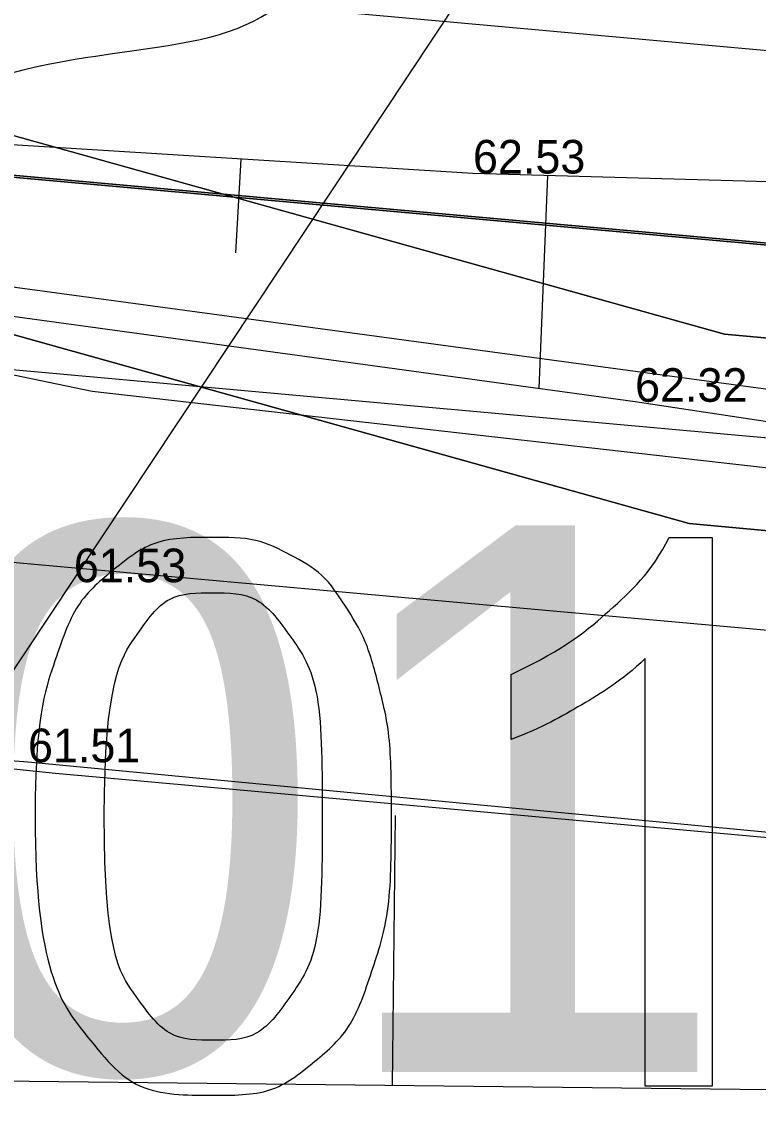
# Model space of a CAD drawing. Extents: x 700746 to 706058, y 6570320 to 6580460.
# Drawn here: x 702979.01 to 702986.68, y 6577445.27 to 6577456.55 of the extents above; entities that cross this region are included whole.
import ezdxf

# ---------------------------------------------------------------- set-up
doc = ezdxf.new("R2010")
doc.units = 0
for name, color, linetype in [('GEOLPUNKT', 7, 'Continuous'), ('HORISONTAAL-EH2000', 7, 'Continuous'), ('illumineerimisjooned', 7, 'Continuous'), ('Kaitsevöönd', 7, 'Continuous'), ('kataster', 7, 'Continuous'), ('KPOHULIIN', 7, 'Continuous'), ('Lõige', 7, 'Continuous'), ('MOOTKORG-EH2000', 7, 'Continuous'), ('mäeeraldis', 7, 'Continuous'), ('mäeeraldise teenindusmaa', 7, 'Continuous'), ('Plokid', 7, 'Continuous'), ('RELJEEF', 7, 'Continuous'), ('TEE', 7, 'Continuous'), ('VWX2_MV_PLOKK', 7, 'Continuous')]:
    doc.layers.add(name, color=color, linetype=linetype)

msp = doc.modelspace()

# ---------------------------------------------------------------- linework, layer by layer
at = {"layer": 'GEOLPUNKT'}
for points in [[(702985.755, 6577451.176), (702986.205, 6577451.176), (702986.205, 6577445.454)], [(702986.205, 6577445.454), (702985.506, 6577445.454), (702985.506, 6577449.913)], [(702984.107, 6577449.069), (702984.107, 6577449.746)]]:
    msp.add_lwpolyline(points, dxfattribs=at)
for points in [[(702979.146, 6577448.265), (702979.146, 6577449.276), (702979.354, 6577449.893), (702979.561, 6577450.51), (702979.971, 6577450.843), (702980.381, 6577451.176), (702981.003, 6577451.176), (702981.461, 6577451.176), (702981.808, 6577450.991), (702982.155, 6577450.807), (702982.38, 6577450.459), (702982.604, 6577450.111), (702982.732, 6577449.612), (702982.86, 6577449.113), (702982.86, 6577448.265), (702982.86, 6577447.263), (702982.654, 6577446.646), (702982.448, 6577446.029), (702982.038, 6577445.694), (702981.628, 6577445.359), (702981.003, 6577445.359), (702980.179, 6577445.359), (702979.709, 6577445.947), (702979.146, 6577446.66), (702979.146, 6577448.265)], [(702984.107, 6577449.746), (702984.694, 6577450.022), (702985.133, 6577450.414), (702985.572, 6577450.807), (702985.755, 6577451.176)], [(702979.867, 6577448.265), (702979.867, 6577446.859), (702980.194, 6577446.396), (702980.522, 6577445.932), (702981.003, 6577445.932), (702981.484, 6577445.932), (702981.811, 6577446.398), (702982.139, 6577446.863), (702982.139, 6577448.265), (702982.139, 6577449.673), (702981.812, 6577450.135), (702981.485, 6577450.598), (702980.995, 6577450.598), (702980.514, 6577450.598), (702980.226, 6577450.19), (702979.867, 6577449.669), (702979.867, 6577448.265)], [(702985.506, 6577449.913), (702985.253, 6577449.672), (702984.843, 6577449.431), (702984.434, 6577449.19), (702984.107, 6577449.069)]]:
    msp.add_open_spline(points, degree=3, dxfattribs=at)
at = {"layer": 'HORISONTAAL-EH2000'}
msp.add_open_spline([(702977.334, 6577455.123), (702978.415, 6577456.318), (702981.929, 6577455.914), (702982.603, 6577458.524), (702983.472, 6577463.084), (702985.59, 6577463.982), (702986.506, 6577469.227), (702987.745, 6577472.244), (702992.564, 6577473.397), (702998.642, 6577478.513), (703005.216, 6577485.811), (703009.446, 6577486.326), (703017.651, 6577486.326), (703024.653, 6577483.811), (703042.141, 6577475.202), (703047.343, 6577473.73), (703051.098, 6577469.767), (703054.205, 6577466.17), (703056.07, 6577466.675), (703056.3, 6577469.602), (703057.465, 6577471.928), (703060.67, 6577471.29), (703063.077, 6577466.516), (703069.387, 6577462.623), (703077.155, 6577459.451), (703082.172, 6577461.364), (703085.009, 6577464.853), (703089.62, 6577471.772), (703091.826, 6577480.608), (703094.411, 6577484.553), (703096.162, 6577484.47), (703096.192, 6577488.352), (703092.053, 6577491.229), (703091.375, 6577495.647), (703093.937, 6577498.824), (703097.313, 6577499.772), (703098.108, 6577502.419), (703098.299, 6577503.638)], degree=3, dxfattribs=at)
at = {"layer": 'illumineerimisjooned'}
for points in [[(703281.213, 6577072.058), (703170.159, 6577171.774), (703168.929, 6577173.195), (703127.168, 6577443.561), (702857.567, 6577467.93), (702860.381, 6577440.007), (702861.165, 6577378.171)], [(702863.784, 6577290.018), (702865.214, 6577375.332), (702864.385, 6577440.164), (702864.379, 6577440.224), (702864.379, 6577440.233), (702862.035, 6577463.486), (703118.822, 6577440.287), (703124.016, 6577437.389), (703150.875, 6577263.871), (703165.133, 6577171.562), (703165.173, 6577171.504), (703167.053, 6577159.433)]]:
    msp.add_lwpolyline(points, dxfattribs=at)
at = {"layer": 'Kaitsevöönd'}
for points in [[(702794.95, 6577364.777), (702818.389, 6577375.72), (702828.735, 6577379.058), (702838.212, 6577380.843), (702838.52, 6577388.149), (702852.487, 6577387.705), (702858.963, 6577390.846), (702860.787, 6577393.4), (702861.569, 6577397.509), (702862.199, 6577442.954), (702865.165, 6577459.616), (702869.066, 6577462.299), (702883.648, 6577464.23), (702907.533, 6577464.018), (702912.866, 6577462.951), (702920.802, 6577461.489), (702939.041, 6577459.391), (702951.401, 6577457.715), (702964.6, 6577456.876), (702977.299, 6577455.818), (702986.331, 6577453.296), (703006.151, 6577451.418), (703028.404, 6577450.788), (703068.332, 6577446.793)], [(703068.332, 6577446.793), (703028.404, 6577450.788), (703006.151, 6577451.418), (702986.331, 6577453.296), (702977.299, 6577455.818), (702964.6, 6577456.876), (702951.401, 6577457.715), (702939.041, 6577459.391), (702920.802, 6577461.489), (702912.866, 6577462.951), (702907.533, 6577464.018), (702883.648, 6577464.23), (702869.066, 6577462.299), (702865.165, 6577459.616), (702862.199, 6577442.954), (702861.569, 6577397.509), (702860.787, 6577393.4), (702858.963, 6577390.846), (702852.487, 6577387.705), (702838.52, 6577388.149), (702838.212, 6577380.843), (702828.735, 6577379.058), (702818.389, 6577375.72), (702794.95, 6577364.777)], [(703068.116, 6577444.805), (703028.276, 6577448.79), (703006.028, 6577449.42), (702985.964, 6577451.322), (702976.944, 6577453.84), (702964.453, 6577454.882), (702951.203, 6577455.723), (702938.792, 6577457.407), (702920.506, 6577459.51), (702912.489, 6577460.987), (702907.326, 6577462.02), (702883.771, 6577462.229), (702869.804, 6577460.379), (702866.988, 6577458.442), (702864.196, 6577442.764), (702863.567, 6577397.307), (702862.67, 6577392.595), (702860.295, 6577389.269), (702852.917, 6577385.69), (702840.435, 6577386.087), (702840.143, 6577379.172), (702829.229, 6577377.116), (702819.122, 6577373.855), (702795.781, 6577362.957)], [(702795.781, 6577362.957), (702819.122, 6577373.855), (702829.229, 6577377.116), (702840.143, 6577379.172), (702840.435, 6577386.087), (702852.917, 6577385.69), (702860.295, 6577389.269), (702862.67, 6577392.595), (702863.567, 6577397.307), (702864.196, 6577442.764), (702866.988, 6577458.442), (702869.804, 6577460.379), (702883.771, 6577462.229), (702907.326, 6577462.02), (702912.489, 6577460.987), (702920.506, 6577459.51), (702938.792, 6577457.407), (702951.203, 6577455.723), (702964.453, 6577454.882), (702976.944, 6577453.84), (702985.964, 6577451.322), (703006.028, 6577449.42), (703028.276, 6577448.79), (703068.116, 6577444.805)]]:
    msp.add_lwpolyline(points, dxfattribs=at)
at = {"layer": 'kataster'}
msp.add_lwpolyline([(703360.09, 6576531.99), (703277.36, 6577072.83), (703167.04, 6577172.32), (703125.43, 6577441.71), (702859.8, 6577465.72), (702862.38, 6577440.12), (702863.2, 6577375.41), (702851.4, 6577379.23), (702839.86, 6577381.59), (702831.19, 6577380.43), (702820.1, 6577376.69), (702754.28, 6577347.92), (702741.83, 6577344.92), (702732.67, 6577344.2), (702712.5, 6577346.91), (702704.73, 6577347.96), (702701.8, 6577345.85), (702700.78, 6577341.43), (702712.4, 6577226.51), (702651.69, 6577159.42), (702595.69, 6577121.68), (702628.71, 6576895.25), (702720.42, 6576547.28)], dxfattribs=at)
msp.add_lwpolyline([(702859.8, 6577465.72), (703125.43, 6577441.71), (703167.04, 6577172.32), (703141.54, 6577201.64), (703129.16, 6577218.59), (703119.31, 6577233.95), (703096.08, 6577280.59), (703057.1, 6577329.85), (703041.25, 6577339.7), (703019.19, 6577342.06), (703005.04, 6577344.66), (702961.68, 6577364.05), (702944.77, 6577367.92), (702900.72, 6577367.74), (702878.06, 6577370.59), (702863.2, 6577375.41), (702862.38, 6577440.12)], close=True, dxfattribs=at)
at = {"layer": 'KPOHULIIN'}
msp.add_lwpolyline([(703039.136, 6577448.892), (703002.934, 6577450.534), (702965.942, 6577455.537), (702952.102, 6577456.696), (702904.814, 6577462.955), (702884.959, 6577463.451), (702869.844, 6577461.464), (702865.651, 6577459.091), (702863.169, 6577441.596), (702862.294, 6577397.954), (702861.529, 6577393.511), (702859.8, 6577390.103), (702852.209, 6577386.673), (702839.708, 6577387.157), (702839.039, 6577386.59), (702839.027, 6577380.043), (702829, 6577378.2), (702826.581, 6577377.417), (702819.524, 6577374.929), (702807.768, 6577369.321)], dxfattribs=at)
at = {"layer": 'Lõige'}
msp.add_lwpolyline([(702834.687, 6577213.734), (702849.883, 6577229.558), (702901.645, 6577283.339), (702934.372, 6577351.305), (702933.752, 6577409.378), (702972.502, 6577440.12), (702995.067, 6577474.124)], dxfattribs=at)
at = {"layer": 'mäeeraldis'}
msp.add_lwpolyline([(702859.802, 6577465.696), (703119.425, 6577442.241), (703125.486, 6577438.859), (703125.878, 6577438.438), (703152.852, 6577264.176), (703167.04, 6577172.32), (703167.079, 6577172.263), (703170.22, 6577152.098), (703089.87, 6577211.79), (702861.725, 6577286.484), (702863.214, 6577375.336), (702862.386, 6577440.049), (702862.38, 6577440.109), (702862.38, 6577440.12), (702859.802, 6577465.696)], dxfattribs=at)
at = {"layer": 'mäeeraldise teenindusmaa'}
msp.add_lwpolyline([(702859.8, 6577465.72), (703125.43, 6577441.71), (703167.04, 6577172.32), (703168.73, 6577170.37), (703277.36, 6577072.83), (703231.53, 6577106.55), (703089.87, 6577211.79), (702713.81, 6577334.91), (702712.5, 6577346.91), (702732.67, 6577344.2), (702741.83, 6577344.92), (702754.28, 6577347.92), (702820.1, 6577376.69), (702831.19, 6577380.43), (702839.86, 6577381.59), (702851.4, 6577379.23), (702863.2, 6577375.41), (702862.38, 6577440.12), (702859.8, 6577465.72)], dxfattribs=at)
at = {"layer": 'Plokid'}
msp.add_lwpolyline([(703043.339, 6577445.098), (703121.898, 6577438.001), (703148.899, 6577263.565), (703163.227, 6577170.805), (703163.267, 6577170.746), (703164.325, 6577163.951), (703092.665, 6577217.188), (702865.809, 6577291.46), (702867.214, 6577375.329), (702866.384, 6577440.28), (702866.378, 6577440.34), (702866.377, 6577440.346), (702864.268, 6577461.276), (703043.339, 6577445.098)], dxfattribs=at)
at = {"layer": 'RELJEEF'}
for p, q in [((702981.237, 6577454.144), (702981.293, 6577455.12)), ((702984.488, 6577454.948), (702984.397, 6577452.727)), ((702982.872, 6577445.46), (702982.903, 6577448.276))]:
    msp.add_line(p, q, dxfattribs=at)
for points in [[(703039.79, 6577447.54), (703025.22, 6577449.6), (703016.03, 6577449.1), (703007.61, 6577449.54), (702997.49, 6577450.76), (702985.4, 6577452.59), (702970.52, 6577454.63), (702941.429, 6577457.857), (702936.303, 6577458.773)], [(703039.79, 6577447.54), (703039.29, 6577448.71), (703033.05, 6577451.71), (703022.02, 6577451.75), (703017.13, 6577450.98), (703014.4, 6577452.56), (703011.98, 6577452.9), (703009.76, 6577452.8), (703003.16, 6577454.37), (702997.04, 6577453.77), (702993.32, 6577454.7), (702983.71, 6577454.97), (702972.76, 6577455.65), (702936.303, 6577458.773)], [(703109.46, 6577431.896), (703109.656, 6577434.759), (703101.214, 6577436.715), (703085.509, 6577439.638), (703069.305, 6577441.281), (703037.55, 6577444.252), (703013.327, 6577445.875), (702998.889, 6577446.952), (702979.072, 6577448.832), (702948.509, 6577451.058), (702940.805, 6577451.666), (702938.45, 6577446.059), (702946.65, 6577438.44), (702961.408, 6577434.473), (702975.034, 6577431.125), (702985.22, 6577430.254), (702985.226, 6577430.27)], [(703006.87, 6577445.191), (702977.849, 6577445.516), (702947.677, 6577447.089), (702947.364, 6577445.837), (702975.433, 6577442.025)]]:
    msp.add_lwpolyline(points, dxfattribs=at)
at = {"layer": 'TEE'}
for points in [[(702854.295, 6577385.64), (702860.479, 6577389.575), (702862.441, 6577395.052), (702863.39, 6577422.051), (702863.228, 6577439.724), (702864.831, 6577448.811), (702868.15, 6577454.02), (702882.063, 6577461.794), (702891.371, 6577462.918), (702902.098, 6577461.712), (702930.372, 6577458.183), (702970.52, 6577454.63), (702979.741, 6577452.7), (703007.61, 6577449.54), (703016.03, 6577449.1), (703039.79, 6577447.54), (703064.11, 6577445.63), (703091.649, 6577443.036), (703115.431, 6577437.527), (703121.504, 6577429.638), (703126.034, 6577420.563), (703128.417, 6577398.523), (703132.082, 6577374.622), (703133.755, 6577354.122)], [(702862.217, 6577386.504), (702865.634, 6577388.714), (702866.439, 6577394.912), (702867.391, 6577421.999), (702867.231, 6577439.393), (702868.631, 6577447.333), (702870.981, 6577451.02), (702883.325, 6577457.917), (702891.388, 6577458.891), (702901.627, 6577457.74), (702929.896, 6577454.211), (702966.011, 6577450.063), (702979.36, 6577448.718), (703005.469, 6577446.357), (703022.241, 6577445.328), (703043.653, 6577443.823), (703061.336, 6577442.089), (703090.993, 6577439.082), (703113.134, 6577433.953), (703118.098, 6577427.505), (703122.134, 6577419.419), (703124.449, 6577398.005), (703128.111, 6577374.126), (703130.043, 6577354.145)]]:
    msp.add_lwpolyline(points, dxfattribs=at)
at = {"layer": 'VWX2_MV_PLOKK'}
for points in [[(702671.98, 6577568.29), (702779.72, 6577521), (702911.62, 6577488.86), (703121.85, 6577464.43), (703125.37, 6577441.7), (702859.74, 6577465.7), (702862.39, 6577440.05), (702863.21, 6577375.33), (702861.72, 6577286.46), (702849.88, 6577229.56), (702759.17, 6577231.22), (702698.87, 6577370.58)], [(702671.98, 6577568.29), (702779.72, 6577521), (702911.62, 6577488.86), (703121.85, 6577464.43), (703125.37, 6577441.7), (702859.74, 6577465.7), (702862.39, 6577440.05), (702863.21, 6577375.33), (702861.72, 6577286.46), (702849.88, 6577229.56), (702759.17, 6577231.22), (702698.87, 6577370.58)], [(702859.74, 6577465.7), (703125.37, 6577441.7), (703167.08, 6577172.26), (703170.22, 6577152.07), (703089.79, 6577211.82), (702861.72, 6577286.46), (702863.21, 6577375.33), (702862.39, 6577440.05)], [(702859.74, 6577465.7), (703125.37, 6577441.7), (703167.08, 6577172.26), (703170.22, 6577152.07), (703089.79, 6577211.82), (702861.72, 6577286.46), (702863.21, 6577375.33), (702862.39, 6577440.05)]]:
    msp.add_lwpolyline(points, close=True, dxfattribs=at)

# ---------------------------------------------------------------- texts
at = {"layer": 'GEOLPUNKT'}
msp.add_text('PA-5101', height=5.7, dxfattribs=at).set_placement((702956.758, 6577445.602))
at = {"layer": 'MOOTKORG-EH2000'}
for s, p in [('62.53', (702983.71, 6577454.97)), ('62.32', (702985.4, 6577452.59)), ('61.53', (702979.55, 6577450.709)), ('61.51', (702979.072, 6577448.832))]:
    msp.add_text(s, height=0.35, dxfattribs=at).set_placement(p)

doc.saveas('drawing.dxf')
